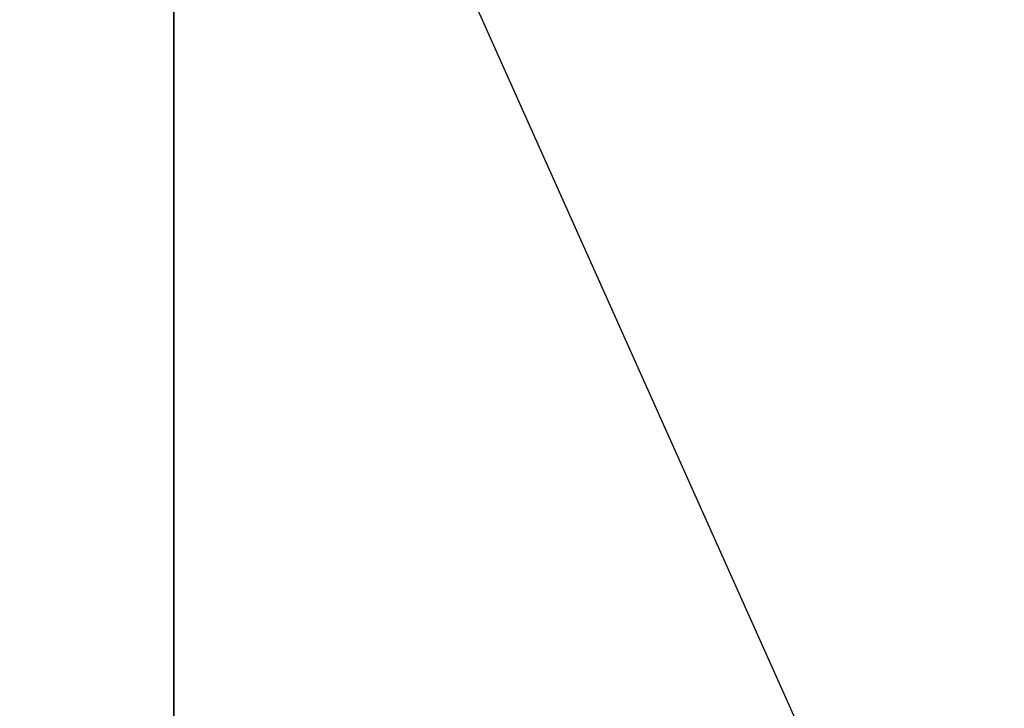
# Model space of a CAD drawing. Extents: x 0 to 80, y 0 to 80.
# Tile 639 of 656: x 10.00526 to 10.01081, y 35.41451 to 35.4184. Entities that reach past the tile are written whole.
import ezdxf

# ---------------------------------------------------------------- set-up
doc = ezdxf.new("R2010")
doc.units = 0
doc.header["$LTSCALE"] = 25.4
doc.layers.get('0').update_dxf_attribs({"color": 13, "linetype": 'CONTINUOUS'})

# ---------------------------------------------------------------- blocks, each defined once
blk = doc.blocks.new('ORBIT-I-KINKIET-20-7806-78')
at = {"color": 7}
for p, q in [((26.4027424, 35.7683601, 302.3838806), (26.4574738, 35.64608, 302.336853)), ((26.4027424, 35.64608, 302.3838806), (26.4027424, 35.7683601, 302.3838806))]:
    blk.add_line(p, q, dxfattribs=at)
mesh = blk.add_polyface(dxfattribs=at)
corners = [(26.4027424, 35.64608, 302.3838806), (25.6784382, 35.7683601, 302.7523499), (26.4027424, 35.7683601, 302.3838806)]
mesh.append_faces([[corners[k] for k in face] for face in [(0, 1, 2)]], dxfattribs={"color": 7})
mesh = blk.add_polyface(dxfattribs=at)
corners = [(26.4027424, 35.64608, 302.3838806), (25.6784382, 35.64608, 302.7523499), (25.6784382, 35.7683601, 302.7523499)]
mesh.append_faces([[corners[k] for k in face] for face in [(0, 1, 2)]], dxfattribs={"color": 7})
mesh = blk.add_polyface(dxfattribs=at)
corners = [(26.884285, 35.7683601, 346.2462769), (26.1351299, 35.64608, 345.893158), (26.884285, 35.64608, 346.2462769)]
mesh.append_faces([[corners[k] for k in face] for face in [(0, 1, 2)]], dxfattribs={"color": 7})
mesh = blk.add_polyface(dxfattribs=at)
corners = [(26.884285, 35.7683601, 346.2462769), (26.1351299, 35.7683601, 345.893158), (26.1351299, 35.64608, 345.893158)]
mesh.append_faces([[corners[k] for k in face] for face in [(0, 1, 2)]], dxfattribs={"color": 7})

msp = doc.modelspace()

# ---------------------------------------------------------------- block references
at = {"color": 0}
msp.add_blockref('ORBIT-I-KINKIET-20-7806-78', (-16.3966141, -0.3460782, -57.5), dxfattribs=at)

doc.saveas('drawing.dxf')
